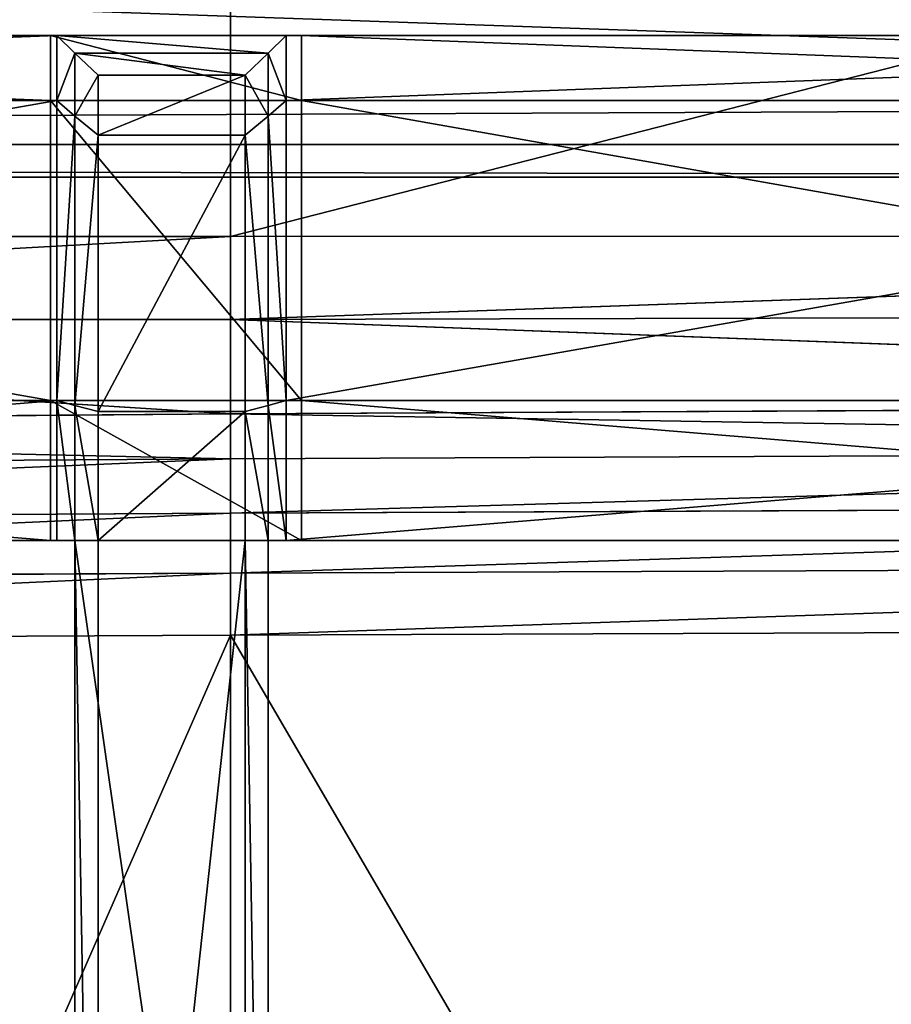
# Model space of a CAD drawing. Extents: x 0 to 31, y 0 to 21.2.
# Tile 564 of 574: x 25.3 to 26.8, y 18.6 to 20.2. Entities that reach past the tile are written whole.
import ezdxf

# ---------------------------------------------------------------- set-up
doc = ezdxf.new("R2010")
doc.units = 0
doc.header["$MEASUREMENT"] = 0
doc.layers.get('0').update_dxf_attribs({"color": 13, "linetype": 'CONTINUOUS'})
for name, color, linetype in [('CAST_IRON', 250, 'CONTINUOUS'), ('GALVANIZED_METAL', 252, 'CONTINUOUS'), ('GRATES', 250, 'CONTINUOUS')]:
    doc.layers.add(name, color=color, linetype=linetype)

# ---------------------------------------------------------------- blocks, each defined once
blk = doc.blocks.new('NGM5058UC_TRADECAD_DXF')
at = {"layer": 'CAST_IRON', "color": 0}
for p, q in [((10.1441, 9.25035, 0.58145), (10.1441, 10.56495, 0.58145)), ((10.1441, 9.25035, 0.58145), (10.1441, 10.56495, 0.58145)), ((14.2254, 9.25145, 0.58145), (10.1441, 9.25035, 0.58145)), ((14.2254, 9.25145, 0.58145), (10.1441, 9.10825, 0.45505)), ((14.2254, 9.25145, 0.58145), (10.1441, 9.25035, 0.58145)), ((14.2254, 9.25145, 0.58145), (10.1441, 9.10825, 0.45505)), ((7.5831, 9.25035, 0.58145), (10.1441, 9.25035, 0.58145)), ((7.5831, 9.25035, 0.58145), (10.1441, 9.25035, 0.58145)), ((10.1441, 9.25035, 0.58145), (10.1441, 9.10825, 0.45505)), ((10.1441, 9.25035, 0.58145), (10.1441, 9.10825, 0.45505)), ((14.0688, 9.11785, 0.45505), (10.1441, 9.10825, 0.45505)), ((14.0688, 9.11785, 0.45505), (10.1441, 9.10825, 0.45505)), ((10.1441, 9.10825, 0.45505), (7.5831, 9.10825, 0.45515)), ((7.5831, 9.10825, 0.45515), (10.1441, 8.94655, -0.00055)), ((10.1441, 9.10825, 0.45505), (7.5831, 9.10825, 0.45515)), ((7.5831, 9.10825, 0.45515), (10.1441, 8.94655, -0.00055)), ((10.1441, 9.10825, 0.45505), (13.9374, 8.96645, 0.00425)), ((10.1441, 8.94655, -0.00055), (10.1441, 9.10825, 0.45505)), ((10.1441, 9.10825, 0.45505), (13.9374, 8.96645, 0.00425)), ((10.1441, 8.94655, -0.00055), (10.1441, 9.10825, 0.45505)), ((10.1441, 8.94655, -0.00055), (13.9374, 8.96645, 0.00425)), ((10.1441, 8.94655, -0.00055), (13.9374, 8.96645, 0.00425)), ((7.5831, 8.92655, -0.00535), (10.1441, 8.94655, -0.00055)), ((7.5831, 8.92655, -0.00535), (10.1441, 8.94655, -0.00055)), ((10.1441, 8.94655, -0.00055), (10.1441, 8.86955, -0.07885)), ((10.1441, 8.94655, -0.00055), (10.1441, 8.86955, -0.07885)), ((13.8573, 8.88605, -0.07685), (10.1441, 8.86955, -0.07885)), ((13.8573, 8.88605, -0.07685), (10.1441, 8.86955, -0.07885)), ((10.1441, 8.86955, -0.07885), (7.5831, 8.85305, -0.08085)), ((10.1441, 8.86955, -0.07885), (7.5831, 8.85305, -0.08085)), ((10.1441, 8.86955, -0.07885), (10.1441, 8.77705, -0.13855)), ((10.1441, 8.86955, -0.07885), (10.1441, 8.77705, -0.13855)), ((13.7635, 8.79195, -0.13775), (10.1441, 8.77705, -0.13855)), ((13.7635, 8.79195, -0.13775), (10.1441, 8.77705, -0.13855)), ((10.1441, 8.77705, -0.13855), (7.5831, 8.76215, -0.13935)), ((10.1441, 8.77705, -0.13855), (7.5831, 8.76215, -0.13935)), ((10.1441, 8.77705, -0.13855), (10.1441, 8.67435, -0.17515)), ((10.1441, 8.77705, -0.13855), (10.1441, 8.67435, -0.17515)), ((10.1441, 8.67435, -0.17515), (13.6603, 8.68845, -0.17495)), ((10.1441, 8.67435, -0.17515), (13.6603, 8.68845, -0.17495)), ((10.1441, 8.67435, -0.17515), (7.5831, 8.66025, -0.17545)), ((10.1441, 8.67435, -0.17515), (7.5831, 8.66025, -0.17545)), ((10.1441, 8.56815, -0.18725), (10.1441, 8.67435, -0.17515)), ((10.1441, 8.56815, -0.18725), (10.1441, 8.67435, -0.17515)), ((10.1441, 8.56815, -0.18725), (13.553, 8.58075, -0.18725)), ((10.1441, 8.56815, -0.18725), (13.553, 8.58075, -0.18725)), ((7.5831, 8.55555, -0.18725), (10.1441, 8.56815, -0.18725)), ((7.5831, 8.55555, -0.18725), (10.1441, 8.56815, -0.18725)), ((10.1441, 8.56815, -0.18725), (10.144, 2.72625, -0.18725)), ((10.1441, 8.56815, -0.18725), (10.144, 2.72625, -0.18725))]:
    blk.add_line(p, q, dxfattribs=at)
at = {"layer": 'GALVANIZED_METAL', "color": 0}
for p, q in [((14.414, 9.47795, 0.40495), (-15.3507, 10.51755, 0.40495)), ((14.414, 9.47795, 0.40495), (-15.3507, 10.51755, 0.40495)), ((14.216, 9.40775, -1.89865), (-14.2165, 9.40775, -1.89865)), ((14.216, 9.40775, -1.89865), (-14.2165, 9.40775, -1.89865)), ((14.1302, 9.35165, 0.40495), (-14.1307, 9.35165, 0.40495)), ((14.1302, 9.35165, 0.40495), (-14.1307, 9.35165, 0.40495))]:
    blk.add_line(p, q, dxfattribs=at)
at = {"layer": 'GRATES', "color": 0}
for p, q in [((6.9049, 9.59445, 0.70725), (9.8363, 9.59445, 0.70725)), ((6.9049, 9.59445, 0.70725), (9.8363, 9.59445, 0.70725)), ((9.847, 9.59445, 0.98805), (6.9073, 9.59445, 0.98805)), ((9.847, 9.59445, 0.98805), (6.9073, 9.59445, 0.98805)), ((10.2657, 9.59445, 0.70725), (9.8363, 9.59445, 0.70725)), ((9.8363, 9.59445, 0.70725), (9.8363, 9.48275, 0.70725)), ((9.847, 9.59445, 0.98805), (9.8363, 9.59445, 0.70725)), ((10.2657, 9.59445, 0.70725), (9.8363, 9.59445, 0.70725)), ((9.847, 9.59445, 0.98805), (9.8363, 9.59445, 0.70725)), ((9.8363, 9.59445, 0.70725), (9.8363, 9.48275, 0.70725)), ((10.2399, 9.59445, 0.98805), (9.847, 9.59445, 0.98805)), ((9.847, 9.59445, 0.98805), (9.847, 9.48275, 0.98805)), ((9.8781, 9.56415, 1.46245), (9.847, 9.59445, 0.98805)), ((10.2399, 9.59445, 0.98805), (9.847, 9.59445, 0.98805)), ((9.847, 9.59445, 0.98805), (9.847, 9.48275, 0.98805)), ((9.8781, 9.56415, 1.46245), (9.847, 9.59445, 0.98805)), ((10.2087, 9.56415, 1.46245), (10.2399, 9.59445, 0.98805)), ((10.2087, 9.56415, 1.46245), (10.2399, 9.59445, 0.98805)), ((10.2657, 9.59445, 0.70725), (10.2399, 9.59445, 0.98805)), ((13.167, 9.59445, 0.98805), (10.2399, 9.59445, 0.98805)), ((10.2657, 9.59445, 0.70725), (10.2399, 9.59445, 0.98805)), ((10.2399, 9.59445, 0.98805), (10.2399, 9.48275, 0.98805)), ((10.2399, 9.59445, 0.98805), (10.2399, 9.48275, 0.98805)), ((13.167, 9.59445, 0.98805), (10.2399, 9.59445, 0.98805)), ((10.2657, 9.48275, 0.70725), (10.2657, 9.59445, 0.70725)), ((10.2657, 9.59445, 0.70725), (13.1711, 9.59445, 0.70725)), ((10.2657, 9.59445, 0.70725), (13.1711, 9.59445, 0.70725)), ((10.2657, 9.48275, 0.70725), (10.2657, 9.59445, 0.70725)), ((9.8781, 9.45635, 1.46245), (9.8781, 9.56415, 1.46245)), ((9.8781, 9.56415, 1.46245), (9.9177, 9.52635, 1.85155)), ((9.8781, 9.56415, 1.46245), (9.9177, 9.52635, 1.85155)), ((9.8781, 9.56415, 1.46245), (10.2087, 9.56415, 1.46245)), ((9.8781, 9.56415, 1.46245), (10.2087, 9.56415, 1.46245)), ((9.8781, 9.45635, 1.46245), (9.8781, 9.56415, 1.46245)), ((10.2087, 9.56415, 1.46245), (10.1692, 9.52635, 1.85155)), ((10.2087, 9.56415, 1.46245), (10.1692, 9.52635, 1.85155)), ((10.2087, 9.45635, 1.46245), (10.2087, 9.56415, 1.46245)), ((10.2087, 9.45635, 1.46245), (10.2087, 9.56415, 1.46245)), ((9.9177, 9.52635, 1.85155), (9.9177, 9.42345, 1.85155)), ((10.1692, 9.52635, 1.85155), (9.9177, 9.52635, 1.85155)), ((9.9177, 9.52635, 1.85155), (9.9177, 9.42345, 1.85155)), ((10.1692, 9.52635, 1.85155), (9.9177, 9.52635, 1.85155)), ((10.1692, 9.42345, 1.85155), (10.1692, 9.52635, 1.85155)), ((10.1692, 9.42345, 1.85155), (10.1692, 9.52635, 1.85155)), ((9.8363, 9.48275, 0.70725), (6.9049, 9.48275, 0.70725)), ((9.8363, 9.48275, 0.70725), (6.9049, 9.48275, 0.70725)), ((9.847, 9.48275, 0.98805), (6.9073, 9.48275, 0.98805)), ((9.847, 9.48275, 0.98805), (6.9073, 9.48275, 0.98805)), ((9.8363, 9.48275, 0.70725), (10.2657, 9.48275, 0.70725)), ((9.8363, 9.48275, 0.70725), (10.2657, 9.48275, 0.70725)), ((9.8363, 9.48275, 0.70725), (9.8363, 8.96965, 0.70725)), ((9.8363, 9.48275, 0.70725), (9.8363, 8.96965, 0.70725)), ((9.847, 8.96965, 0.98805), (9.847, 9.48275, 0.98805)), ((9.847, 9.48275, 0.98805), (9.8781, 9.45635, 1.46245)), ((9.847, 9.48275, 0.98805), (9.8781, 9.45635, 1.46245)), ((9.847, 8.96965, 0.98805), (9.847, 9.48275, 0.98805)), ((10.2399, 9.48275, 0.98805), (10.2087, 9.45635, 1.46245)), ((10.2399, 9.48275, 0.98805), (10.2087, 9.45635, 1.46245)), ((10.2399, 9.48275, 0.98805), (10.2399, 8.96965, 0.98805)), ((10.2399, 9.48275, 0.98805), (10.2399, 8.96965, 0.98805)), ((10.2399, 9.48275, 0.98805), (13.167, 9.48275, 0.98805)), ((10.2399, 9.48275, 0.98805), (13.167, 9.48275, 0.98805)), ((10.2657, 9.48275, 0.70725), (13.1711, 9.48275, 0.70725)), ((10.2657, 8.96965, 0.70725), (10.2657, 9.48275, 0.70725)), ((10.2657, 9.48275, 0.70725), (13.1711, 9.48275, 0.70725)), ((10.2657, 8.96965, 0.70725), (10.2657, 9.48275, 0.70725)), ((9.9177, 9.42345, 1.85155), (9.8781, 9.45635, 1.46245)), ((9.8781, 9.45635, 1.46245), (9.8781, 8.96125, 1.46245)), ((9.8781, 9.45635, 1.46245), (9.8781, 8.96125, 1.46245)), ((9.9177, 9.42345, 1.85155), (9.8781, 9.45635, 1.46245)), ((10.1692, 9.42345, 1.85155), (10.2087, 9.45635, 1.46245)), ((10.1692, 9.42345, 1.85155), (10.2087, 9.45635, 1.46245)), ((10.2087, 9.45635, 1.46245), (10.2087, 8.96125, 1.46245)), ((10.2087, 9.45635, 1.46245), (10.2087, 8.96125, 1.46245)), ((9.9177, 8.95075, 1.85155), (9.9177, 9.42345, 1.85155)), ((9.9177, 9.42345, 1.85155), (10.1692, 9.42345, 1.85155)), ((9.9177, 9.42345, 1.85155), (10.1692, 9.42345, 1.85155)), ((9.9177, 8.95075, 1.85155), (9.9177, 9.42345, 1.85155)), ((10.1692, 8.95075, 1.85155), (10.1692, 9.42345, 1.85155)), ((10.1692, 8.95075, 1.85155), (10.1692, 9.42345, 1.85155)), ((9.8363, 8.96965, 0.70725), (6.9049, 8.96965, 0.70725)), ((9.8363, 8.96965, 0.70725), (6.9049, 8.96965, 0.70725)), ((6.9073, 8.96965, 0.98805), (9.847, 8.96965, 0.98805)), ((6.9073, 8.96965, 0.98805), (9.847, 8.96965, 0.98805)), ((9.8363, 8.72995, 0.70725), (9.8363, 8.96965, 0.70725)), ((10.2657, 8.96965, 0.70725), (9.8363, 8.96965, 0.70725)), ((9.8363, 8.72995, 0.70725), (9.8363, 8.96965, 0.70725)), ((10.2657, 8.96965, 0.70725), (9.8363, 8.96965, 0.70725)), ((9.847, 8.96965, 0.98805), (9.8781, 8.96125, 1.46245)), ((9.847, 8.72995, 0.98805), (9.847, 8.96965, 0.98805)), ((9.847, 8.96965, 0.98805), (9.8781, 8.96125, 1.46245)), ((9.847, 8.72995, 0.98805), (9.847, 8.96965, 0.98805)), ((10.2087, 8.96125, 1.46245), (10.2399, 8.96965, 0.98805)), ((10.2087, 8.96125, 1.46245), (10.2399, 8.96965, 0.98805)), ((10.2399, 8.72995, 0.98805), (10.2399, 8.96965, 0.98805)), ((10.2399, 8.96965, 0.98805), (13.167, 8.96965, 0.98805)), ((10.2399, 8.72995, 0.98805), (10.2399, 8.96965, 0.98805)), ((10.2399, 8.96965, 0.98805), (13.167, 8.96965, 0.98805)), ((10.2657, 8.72995, 0.70725), (10.2657, 8.96965, 0.70725)), ((10.2657, 8.96965, 0.70725), (13.1711, 8.96965, 0.70725)), ((10.2657, 8.96965, 0.70725), (13.1711, 8.96965, 0.70725)), ((10.2657, 8.72995, 0.70725), (10.2657, 8.96965, 0.70725)), ((9.8781, 8.96125, 1.46245), (9.8781, 8.72995, 1.46245)), ((9.8781, 8.96125, 1.46245), (9.9177, 8.95075, 1.85155)), ((9.8781, 8.96125, 1.46245), (9.8781, 8.72995, 1.46245)), ((9.8781, 8.96125, 1.46245), (9.9177, 8.95075, 1.85155)), ((9.9177, 8.72995, 1.85155), (9.9177, 8.95075, 1.85155)), ((9.9177, 8.95075, 1.85155), (10.1692, 8.95075, 1.85155)), ((9.9177, 8.95075, 1.85155), (10.1692, 8.95075, 1.85155)), ((9.9177, 8.72995, 1.85155), (9.9177, 8.95075, 1.85155)), ((10.1692, 8.95075, 1.85155), (10.2087, 8.96125, 1.46245)), ((10.1692, 8.95075, 1.85155), (10.2087, 8.96125, 1.46245)), ((10.1692, 8.95075, 1.85155), (10.1692, 8.72995, 1.85155)), ((10.1692, 8.95075, 1.85155), (10.1692, 8.72995, 1.85155)), ((10.2087, 8.96125, 1.46245), (10.2087, 8.72995, 1.46245)), ((10.2087, 8.96125, 1.46245), (10.2087, 8.72995, 1.46245)), ((9.8363, 8.72995, 0.70725), (6.9049, 8.72995, 0.70725)), ((9.8363, 8.72995, 0.70725), (6.9049, 8.72995, 0.70725)), ((6.9073, 8.72995, 0.98805), (9.847, 8.72995, 0.98805)), ((6.9073, 8.72995, 0.98805), (9.847, 8.72995, 0.98805)), ((9.847, 8.72995, 0.98805), (9.8363, 8.72995, 0.70725)), ((10.2657, 8.72995, 0.70725), (9.8363, 8.72995, 0.70725)), ((9.847, 8.72995, 0.98805), (9.8363, 8.72995, 0.70725)), ((10.2657, 8.72995, 0.70725), (9.8363, 8.72995, 0.70725)), ((9.847, 8.72995, 0.98805), (10.2399, 8.72995, 0.98805)), ((9.847, 8.72995, 0.98805), (10.2399, 8.72995, 0.98805)), ((9.847, 8.72995, 0.98805), (9.8781, 8.72995, 1.46245)), ((9.847, 8.72995, 0.98805), (9.8781, 8.72995, 1.46245)), ((9.8781, 8.72995, 1.46245), (10.2087, 8.72995, 1.46245)), ((9.8781, 8.72995, 1.46245), (9.9177, 8.72995, 1.85155)), ((9.8781, 6.42475, 1.46245), (9.8781, 8.72995, 1.46245)), ((9.8781, 8.72995, 1.46245), (10.2087, 8.72995, 1.46245)), ((9.8781, 6.42475, 1.46245), (9.8781, 8.72995, 1.46245)), ((9.8781, 8.72995, 1.46245), (9.9177, 8.72995, 1.85155)), ((10.1692, 8.72995, 1.85155), (9.9177, 8.72995, 1.85155)), ((9.9177, 8.72995, 1.85155), (9.9177, 6.42475, 1.85155)), ((9.9177, 8.72995, 1.85155), (9.9177, 6.42475, 1.85155)), ((10.1692, 8.72995, 1.85155), (9.9177, 8.72995, 1.85155)), ((10.2087, 8.72995, 1.46245), (10.1692, 8.72995, 1.85155)), ((10.2087, 8.72995, 1.46245), (10.1692, 8.72995, 1.85155)), ((10.1692, 6.42475, 1.85155), (10.1692, 8.72995, 1.85155)), ((10.1692, 6.42475, 1.85155), (10.1692, 8.72995, 1.85155)), ((10.2087, 8.72995, 1.46245), (10.2399, 8.72995, 0.98805)), ((10.2087, 6.42475, 1.46245), (10.2087, 8.72995, 1.46245)), ((10.2087, 6.42475, 1.46245), (10.2087, 8.72995, 1.46245)), ((10.2087, 8.72995, 1.46245), (10.2399, 8.72995, 0.98805)), ((10.2399, 8.72995, 0.98805), (13.167, 8.72995, 0.98805)), ((10.2657, 8.72995, 0.70725), (10.2399, 8.72995, 0.98805)), ((10.2399, 8.72995, 0.98805), (13.167, 8.72995, 0.98805)), ((10.2657, 8.72995, 0.70725), (10.2399, 8.72995, 0.98805)), ((13.1711, 8.72995, 0.70725), (10.2657, 8.72995, 0.70725)), ((13.1711, 8.72995, 0.70725), (10.2657, 8.72995, 0.70725))]:
    blk.add_line(p, q, dxfattribs=at)
at = {"layer": 'CAST_IRON', "color": 0}
mesh = blk.add_polyface(dxfattribs=at)
corners = [(10.1441, 10.56495, 0.58145), (7.5831, 9.25035, 0.58145), (7.5831, 10.56495, 0.58145), (10.1441, 9.25035, 0.58145)]
mesh.append_faces([[corners[k] for k in face] for face in [(0, 1, 2), (1, 0, 3)]], dxfattribs={"vtx0": -1, "color": 0})
mesh = blk.add_polyface(dxfattribs=at)
corners = [(15.2589, 10.55955, 0.58145), (10.1441, 9.25035, 0.58145), (10.1441, 10.56495, 0.58145), (14.2254, 9.25145, 0.58145)]
mesh.append_faces([[corners[k] for k in face] for face in [(0, 1, 2), (1, 0, 3)]], dxfattribs={"vtx0": -1, "color": 0})
mesh = blk.add_polyface(dxfattribs=at)
corners = [(14.2254, 9.25145, 0.58145), (10.1441, 9.10825, 0.45505), (10.1441, 9.25035, 0.58145)]
mesh.append_faces([[corners[k] for k in face] for face in [(0, 1, 2)]], dxfattribs={"color": 0})
mesh = blk.add_polyface(dxfattribs=at)
corners = [(14.2254, 9.25145, 0.58145), (14.0688, 9.11785, 0.45505), (10.1441, 9.10825, 0.45505)]
mesh.append_faces([[corners[k] for k in face] for face in [(0, 1, 2)]], dxfattribs={"color": 0})
mesh = blk.add_polyface(dxfattribs=at)
corners = [(10.1441, 9.25035, 0.58145), (7.5831, 9.10825, 0.45515), (7.5831, 9.25035, 0.58145), (10.1441, 9.10825, 0.45505)]
mesh.append_faces([[corners[k] for k in face] for face in [(0, 1, 2), (1, 0, 3)]], dxfattribs={"vtx0": -1, "color": 0})
mesh = blk.add_polyface(dxfattribs=at)
corners = [(14.0688, 9.11785, 0.45505), (13.9374, 8.96645, 0.00425), (10.1441, 9.10825, 0.45505)]
mesh.append_faces([[corners[k] for k in face] for face in [(0, 1, 2)]], dxfattribs={"color": 0})
mesh = blk.add_polyface(dxfattribs=at)
corners = [(7.5831, 9.10825, 0.45515), (10.1441, 8.94655, -0.00055), (7.5831, 8.92655, -0.00535)]
mesh.append_faces([[corners[k] for k in face] for face in [(0, 1, 2)]], dxfattribs={"color": 0})
mesh = blk.add_polyface(dxfattribs=at)
corners = [(7.5831, 9.10825, 0.45515), (10.1441, 9.10825, 0.45505), (10.1441, 8.94655, -0.00055)]
mesh.append_faces([[corners[k] for k in face] for face in [(0, 1, 2)]], dxfattribs={"color": 0})
mesh = blk.add_polyface(dxfattribs=at)
corners = [(10.1441, 9.10825, 0.45505), (13.9374, 8.96645, 0.00425), (10.1441, 8.94655, -0.00055)]
mesh.append_faces([[corners[k] for k in face] for face in [(0, 1, 2)]], dxfattribs={"color": 0})
mesh = blk.add_polyface(dxfattribs=at)
corners = [(13.9374, 8.96645, 0.00425), (13.8573, 8.88605, -0.07685), (10.1441, 8.94655, -0.00055)]
mesh.append_faces([[corners[k] for k in face] for face in [(0, 1, 2)]], dxfattribs={"color": 0})
mesh = blk.add_polyface(dxfattribs=at)
corners = [(10.1441, 8.94655, -0.00055), (10.1441, 8.86955, -0.07885), (7.5831, 8.92655, -0.00535)]
mesh.append_faces([[corners[k] for k in face] for face in [(0, 1, 2)]], dxfattribs={"color": 0})
mesh = blk.add_polyface(dxfattribs=at)
corners = [(10.1441, 8.94655, -0.00055), (13.8573, 8.88605, -0.07685), (10.1441, 8.86955, -0.07885)]
mesh.append_faces([[corners[k] for k in face] for face in [(0, 1, 2)]], dxfattribs={"color": 0})
mesh = blk.add_polyface(dxfattribs=at)
corners = [(7.5831, 8.92655, -0.00535), (10.1441, 8.86955, -0.07885), (7.5831, 8.85305, -0.08085)]
mesh.append_faces([[corners[k] for k in face] for face in [(0, 1, 2)]], dxfattribs={"color": 0})
mesh = blk.add_polyface(dxfattribs=at)
corners = [(13.8573, 8.88605, -0.07685), (10.1441, 8.77705, -0.13855), (10.1441, 8.86955, -0.07885)]
mesh.append_faces([[corners[k] for k in face] for face in [(0, 1, 2)]], dxfattribs={"color": 0})
mesh = blk.add_polyface(dxfattribs=at)
corners = [(13.8573, 8.88605, -0.07685), (13.7635, 8.79195, -0.13775), (10.1441, 8.77705, -0.13855)]
mesh.append_faces([[corners[k] for k in face] for face in [(0, 1, 2)]], dxfattribs={"color": 0})
mesh = blk.add_polyface(dxfattribs=at)
corners = [(10.1441, 8.86955, -0.07885), (7.5831, 8.76215, -0.13935), (7.5831, 8.85305, -0.08085)]
mesh.append_faces([[corners[k] for k in face] for face in [(0, 1, 2)]], dxfattribs={"color": 0})
mesh = blk.add_polyface(dxfattribs=at)
corners = [(10.1441, 8.77705, -0.13855), (7.5831, 8.76215, -0.13935), (10.1441, 8.86955, -0.07885)]
mesh.append_faces([[corners[k] for k in face] for face in [(0, 1, 2)]], dxfattribs={"color": 0})
mesh = blk.add_polyface(dxfattribs=at)
corners = [(13.7635, 8.79195, -0.13775), (10.1441, 8.67435, -0.17515), (10.1441, 8.77705, -0.13855)]
mesh.append_faces([[corners[k] for k in face] for face in [(0, 1, 2)]], dxfattribs={"color": 0})
mesh = blk.add_polyface(dxfattribs=at)
corners = [(13.7635, 8.79195, -0.13775), (13.6603, 8.68845, -0.17495), (10.1441, 8.67435, -0.17515)]
mesh.append_faces([[corners[k] for k in face] for face in [(0, 1, 2)]], dxfattribs={"color": 0})
mesh = blk.add_polyface(dxfattribs=at)
corners = [(10.1441, 8.77705, -0.13855), (7.5831, 8.66025, -0.17545), (7.5831, 8.76215, -0.13935)]
mesh.append_faces([[corners[k] for k in face] for face in [(0, 1, 2)]], dxfattribs={"color": 0})
mesh = blk.add_polyface(dxfattribs=at)
corners = [(10.1441, 8.67435, -0.17515), (7.5831, 8.66025, -0.17545), (10.1441, 8.77705, -0.13855)]
mesh.append_faces([[corners[k] for k in face] for face in [(0, 1, 2)]], dxfattribs={"color": 0})
mesh = blk.add_polyface(dxfattribs=at)
corners = [(13.6603, 8.68845, -0.17495), (10.1441, 8.56815, -0.18725), (10.1441, 8.67435, -0.17515), (13.553, 8.58075, -0.18725)]
mesh.append_faces([[corners[k] for k in face] for face in [(0, 1, 2), (1, 0, 3)]], dxfattribs={"vtx0": -1, "color": 0})
mesh = blk.add_polyface(dxfattribs=at)
corners = [(10.1441, 8.67435, -0.17515), (7.5831, 8.55555, -0.18725), (7.5831, 8.66025, -0.17545)]
mesh.append_faces([[corners[k] for k in face] for face in [(0, 1, 2)]], dxfattribs={"color": 0})
mesh = blk.add_polyface(dxfattribs=at)
corners = [(10.1441, 8.56815, -0.18725), (7.5831, 8.55555, -0.18725), (10.1441, 8.67435, -0.17515)]
mesh.append_faces([[corners[k] for k in face] for face in [(0, 1, 2)]], dxfattribs={"color": 0})
mesh = blk.add_polyface(dxfattribs=at)
corners = [(10.1441, 8.56815, -0.18725), (13.553, 2.72605, -0.18725), (10.144, 2.72625, -0.18725), (13.553, 8.58075, -0.18725)]
mesh.append_faces([[corners[k] for k in face] for face in [(0, 1, 2), (1, 0, 3)]], dxfattribs={"vtx0": -1, "color": 0})
mesh = blk.add_polyface(dxfattribs=at)
corners = [(10.1441, 8.56815, -0.18725), (7.5831, 2.72605, -0.18725), (7.5831, 8.55555, -0.18725), (10.144, 2.72625, -0.18725)]
mesh.append_faces([[corners[k] for k in face] for face in [(0, 1, 2), (1, 0, 3)]], dxfattribs={"vtx0": -1, "color": 0})
at = {"layer": 'GALVANIZED_METAL', "color": 0}
mesh = blk.add_polyface(dxfattribs=at)
corners = [(-14.1307, 9.35165, 0.40495), (14.414, 9.47795, 0.40495), (-15.3507, 10.51755, 0.40495), (14.1302, 9.35165, 0.40495)]
mesh.append_faces([[corners[k] for k in face] for face in [(0, 1, 2), (1, 0, 3)]], dxfattribs={"vtx0": -1, "color": 0})
mesh = blk.add_polyface(dxfattribs=at)
corners = [(15.3501, 10.51755, 0.40495), (-15.3507, 10.51755, 0.40495), (14.414, 9.47795, 0.40495)]
mesh.append_faces([[corners[k] for k in face] for face in [(0, 1, 2)]], dxfattribs={"color": 0})
mesh = blk.add_polyface(dxfattribs=at)
corners = [(-14.2165, -9.41305, -1.89865), (14.216, 9.40775, -1.89865), (-14.3866, -9.24295, -1.89865), (14.386, 9.23775, -1.89865)]
mesh.append_faces([[corners[k] for k in face] for face in [(0, 1, 2), (1, 0, 3)]], dxfattribs={"vtx0": -1, "color": 0})
mesh = blk.add_polyface(dxfattribs=at)
corners = [(14.216, 9.40775, -1.89865), (-14.2165, 9.40775, -1.89865), (-14.3866, -9.24295, -1.89865)]
mesh.append_faces([[corners[k] for k in face] for face in [(0, 1, 2)]], dxfattribs={"color": 0})
mesh = blk.add_polyface(dxfattribs=at)
corners = [(14.1302, 9.35165, 0.40495), (-14.2165, 9.40775, -1.89865), (14.216, 9.40775, -1.89865), (-14.1307, 9.35165, 0.40495)]
mesh.append_faces([[corners[k] for k in face] for face in [(0, 1, 2), (1, 0, 3)]], dxfattribs={"vtx0": -1, "color": 0})
mesh = blk.add_polyface(dxfattribs=at)
corners = [(14.386, 9.23775, -1.89865), (-14.2165, -9.41305, -1.89865), (14.2159, -9.41295, -1.89865)]
mesh.append_faces([[corners[k] for k in face] for face in [(0, 1, 2)]], dxfattribs={"color": 0})
at = {"layer": 'GRATES', "color": 0}
mesh = blk.add_polyface(dxfattribs=at)
corners = [(9.847, 9.59445, 0.98805), (6.9049, 9.59445, 0.70725), (9.8363, 9.59445, 0.70725), (6.9073, 9.59445, 0.98805)]
mesh.append_faces([[corners[k] for k in face] for face in [(0, 1, 2), (1, 0, 3)]], dxfattribs={"vtx0": -1, "color": 0})
mesh = blk.add_polyface(dxfattribs=at)
corners = [(9.8363, 9.48275, 0.70725), (6.9049, 9.59445, 0.70725), (6.9049, 9.48275, 0.70725), (9.8363, 9.59445, 0.70725)]
mesh.append_faces([[corners[k] for k in face] for face in [(0, 1, 2), (1, 0, 3)]], dxfattribs={"vtx0": -1, "color": 0})
mesh = blk.add_polyface(dxfattribs=at)
corners = [(9.847, 9.59445, 0.98805), (6.9073, 9.48275, 0.98805), (6.9073, 9.59445, 0.98805), (9.847, 9.48275, 0.98805)]
mesh.append_faces([[corners[k] for k in face] for face in [(0, 1, 2), (1, 0, 3)]], dxfattribs={"vtx0": -1, "color": 0})
mesh = blk.add_polyface(dxfattribs=at)
corners = [(10.2657, 9.48275, 0.70725), (9.8363, 9.59445, 0.70725), (9.8363, 9.48275, 0.70725), (10.2657, 9.59445, 0.70725)]
mesh.append_faces([[corners[k] for k in face] for face in [(0, 1, 2), (1, 0, 3)]], dxfattribs={"vtx0": -1, "color": 0})
mesh = blk.add_polyface(dxfattribs=at)
corners = [(10.2399, 9.59445, 0.98805), (9.8363, 9.59445, 0.70725), (10.2657, 9.59445, 0.70725), (9.847, 9.59445, 0.98805)]
mesh.append_faces([[corners[k] for k in face] for face in [(0, 1, 2), (1, 0, 3)]], dxfattribs={"vtx0": -1, "color": 0})
mesh = blk.add_polyface(dxfattribs=at)
corners = [(10.2087, 9.56415, 1.46245), (9.847, 9.59445, 0.98805), (10.2399, 9.59445, 0.98805), (9.8781, 9.56415, 1.46245)]
mesh.append_faces([[corners[k] for k in face] for face in [(0, 1, 2), (1, 0, 3)]], dxfattribs={"vtx0": -1, "color": 0})
mesh = blk.add_polyface(dxfattribs=at)
corners = [(9.847, 9.48275, 0.98805), (9.8781, 9.56415, 1.46245), (9.8781, 9.45635, 1.46245), (9.847, 9.59445, 0.98805)]
mesh.append_faces([[corners[k] for k in face] for face in [(0, 1, 2), (1, 0, 3)]], dxfattribs={"vtx0": -1, "color": 0})
mesh = blk.add_polyface(dxfattribs=at)
corners = [(10.2087, 9.56415, 1.46245), (10.2399, 9.48275, 0.98805), (10.2087, 9.45635, 1.46245), (10.2399, 9.59445, 0.98805)]
mesh.append_faces([[corners[k] for k in face] for face in [(0, 1, 2), (1, 0, 3)]], dxfattribs={"vtx0": -1, "color": 0})
mesh = blk.add_polyface(dxfattribs=at)
corners = [(13.167, 9.59445, 0.98805), (10.2657, 9.59445, 0.70725), (13.1711, 9.59445, 0.70725), (10.2399, 9.59445, 0.98805)]
mesh.append_faces([[corners[k] for k in face] for face in [(0, 1, 2), (1, 0, 3)]], dxfattribs={"vtx0": -1, "color": 0})
mesh = blk.add_polyface(dxfattribs=at)
corners = [(13.167, 9.59445, 0.98805), (10.2399, 9.48275, 0.98805), (10.2399, 9.59445, 0.98805), (13.167, 9.48275, 0.98805)]
mesh.append_faces([[corners[k] for k in face] for face in [(0, 1, 2), (1, 0, 3)]], dxfattribs={"vtx0": -1, "color": 0})
mesh = blk.add_polyface(dxfattribs=at)
corners = [(13.1711, 9.48275, 0.70725), (10.2657, 9.59445, 0.70725), (10.2657, 9.48275, 0.70725), (13.1711, 9.59445, 0.70725)]
mesh.append_faces([[corners[k] for k in face] for face in [(0, 1, 2), (1, 0, 3)]], dxfattribs={"vtx0": -1, "color": 0})
mesh = blk.add_polyface(dxfattribs=at)
corners = [(9.8781, 9.45635, 1.46245), (9.9177, 9.52635, 1.85155), (9.9177, 9.42345, 1.85155), (9.8781, 9.56415, 1.46245)]
mesh.append_faces([[corners[k] for k in face] for face in [(0, 1, 2), (1, 0, 3)]], dxfattribs={"vtx0": -1, "color": 0})
mesh = blk.add_polyface(dxfattribs=at)
corners = [(10.1692, 9.52635, 1.85155), (9.8781, 9.56415, 1.46245), (10.2087, 9.56415, 1.46245), (9.9177, 9.52635, 1.85155)]
mesh.append_faces([[corners[k] for k in face] for face in [(0, 1, 2), (1, 0, 3)]], dxfattribs={"vtx0": -1, "color": 0})
mesh = blk.add_polyface(dxfattribs=at)
corners = [(10.1692, 9.52635, 1.85155), (10.2087, 9.45635, 1.46245), (10.1692, 9.42345, 1.85155), (10.2087, 9.56415, 1.46245)]
mesh.append_faces([[corners[k] for k in face] for face in [(0, 1, 2), (1, 0, 3)]], dxfattribs={"vtx0": -1, "color": 0})
mesh = blk.add_polyface(dxfattribs=at)
corners = [(10.1692, 9.52635, 1.85155), (9.9177, 9.42345, 1.85155), (9.9177, 9.52635, 1.85155), (10.1692, 9.42345, 1.85155)]
mesh.append_faces([[corners[k] for k in face] for face in [(0, 1, 2), (1, 0, 3)]], dxfattribs={"vtx0": -1, "color": 0})
mesh = blk.add_polyface(dxfattribs=at)
corners = [(9.8363, 8.96965, 0.70725), (6.9049, 9.48275, 0.70725), (6.9049, 8.96965, 0.70725), (9.8363, 9.48275, 0.70725)]
mesh.append_faces([[corners[k] for k in face] for face in [(0, 1, 2), (1, 0, 3)]], dxfattribs={"vtx0": -1, "color": 0})
mesh = blk.add_polyface(dxfattribs=at)
corners = [(9.847, 9.48275, 0.98805), (6.9073, 8.96965, 0.98805), (6.9073, 9.48275, 0.98805), (9.847, 8.96965, 0.98805)]
mesh.append_faces([[corners[k] for k in face] for face in [(0, 1, 2), (1, 0, 3)]], dxfattribs={"vtx0": -1, "color": 0})
mesh = blk.add_polyface(dxfattribs=at)
corners = [(10.2657, 8.96965, 0.70725), (9.8363, 9.48275, 0.70725), (9.8363, 8.96965, 0.70725), (10.2657, 9.48275, 0.70725)]
mesh.append_faces([[corners[k] for k in face] for face in [(0, 1, 2), (1, 0, 3)]], dxfattribs={"vtx0": -1, "color": 0})
mesh = blk.add_polyface(dxfattribs=at)
corners = [(9.847, 8.96965, 0.98805), (9.8781, 9.45635, 1.46245), (9.8781, 8.96125, 1.46245), (9.847, 9.48275, 0.98805)]
mesh.append_faces([[corners[k] for k in face] for face in [(0, 1, 2), (1, 0, 3)]], dxfattribs={"vtx0": -1, "color": 0})
mesh = blk.add_polyface(dxfattribs=at)
corners = [(10.2087, 9.45635, 1.46245), (10.2399, 8.96965, 0.98805), (10.2087, 8.96125, 1.46245), (10.2399, 9.48275, 0.98805)]
mesh.append_faces([[corners[k] for k in face] for face in [(0, 1, 2), (1, 0, 3)]], dxfattribs={"vtx0": -1, "color": 0})
mesh = blk.add_polyface(dxfattribs=at)
corners = [(13.167, 9.48275, 0.98805), (10.2399, 8.96965, 0.98805), (10.2399, 9.48275, 0.98805), (13.167, 8.96965, 0.98805)]
mesh.append_faces([[corners[k] for k in face] for face in [(0, 1, 2), (1, 0, 3)]], dxfattribs={"vtx0": -1, "color": 0})
mesh = blk.add_polyface(dxfattribs=at)
corners = [(13.1711, 8.96965, 0.70725), (10.2657, 9.48275, 0.70725), (10.2657, 8.96965, 0.70725), (13.1711, 9.48275, 0.70725)]
mesh.append_faces([[corners[k] for k in face] for face in [(0, 1, 2), (1, 0, 3)]], dxfattribs={"vtx0": -1, "color": 0})
mesh = blk.add_polyface(dxfattribs=at)
corners = [(9.8781, 8.96125, 1.46245), (9.9177, 9.42345, 1.85155), (9.9177, 8.95075, 1.85155), (9.8781, 9.45635, 1.46245)]
mesh.append_faces([[corners[k] for k in face] for face in [(0, 1, 2), (1, 0, 3)]], dxfattribs={"vtx0": -1, "color": 0})
mesh = blk.add_polyface(dxfattribs=at)
corners = [(10.1692, 9.42345, 1.85155), (10.2087, 8.96125, 1.46245), (10.1692, 8.95075, 1.85155), (10.2087, 9.45635, 1.46245)]
mesh.append_faces([[corners[k] for k in face] for face in [(0, 1, 2), (1, 0, 3)]], dxfattribs={"vtx0": -1, "color": 0})
mesh = blk.add_polyface(dxfattribs=at)
corners = [(10.1692, 9.42345, 1.85155), (9.9177, 8.95075, 1.85155), (9.9177, 9.42345, 1.85155), (10.1692, 8.95075, 1.85155)]
mesh.append_faces([[corners[k] for k in face] for face in [(0, 1, 2), (1, 0, 3)]], dxfattribs={"vtx0": -1, "color": 0})
mesh = blk.add_polyface(dxfattribs=at)
corners = [(9.8363, 8.72995, 0.70725), (6.9049, 8.96965, 0.70725), (6.9049, 8.72995, 0.70725), (9.8363, 8.96965, 0.70725)]
mesh.append_faces([[corners[k] for k in face] for face in [(0, 1, 2), (1, 0, 3)]], dxfattribs={"vtx0": -1, "color": 0})
mesh = blk.add_polyface(dxfattribs=at)
corners = [(9.847, 8.96965, 0.98805), (6.9073, 8.72995, 0.98805), (6.9073, 8.96965, 0.98805), (9.847, 8.72995, 0.98805)]
mesh.append_faces([[corners[k] for k in face] for face in [(0, 1, 2), (1, 0, 3)]], dxfattribs={"vtx0": -1, "color": 0})
mesh = blk.add_polyface(dxfattribs=at)
corners = [(10.2657, 8.72995, 0.70725), (9.8363, 8.96965, 0.70725), (9.8363, 8.72995, 0.70725), (10.2657, 8.96965, 0.70725)]
mesh.append_faces([[corners[k] for k in face] for face in [(0, 1, 2), (1, 0, 3)]], dxfattribs={"vtx0": -1, "color": 0})
mesh = blk.add_polyface(dxfattribs=at)
corners = [(9.847, 8.96965, 0.98805), (9.8781, 8.72995, 1.46245), (9.847, 8.72995, 0.98805), (9.8781, 8.96125, 1.46245)]
mesh.append_faces([[corners[k] for k in face] for face in [(0, 1, 2), (1, 0, 3)]], dxfattribs={"vtx0": -1, "color": 0})
mesh = blk.add_polyface(dxfattribs=at)
corners = [(10.2087, 8.96125, 1.46245), (10.2399, 8.72995, 0.98805), (10.2087, 8.72995, 1.46245), (10.2399, 8.96965, 0.98805)]
mesh.append_faces([[corners[k] for k in face] for face in [(0, 1, 2), (1, 0, 3)]], dxfattribs={"vtx0": -1, "color": 0})
mesh = blk.add_polyface(dxfattribs=at)
corners = [(13.167, 8.96965, 0.98805), (10.2399, 8.72995, 0.98805), (10.2399, 8.96965, 0.98805), (13.167, 8.72995, 0.98805)]
mesh.append_faces([[corners[k] for k in face] for face in [(0, 1, 2), (1, 0, 3)]], dxfattribs={"vtx0": -1, "color": 0})
mesh = blk.add_polyface(dxfattribs=at)
corners = [(13.1711, 8.72995, 0.70725), (10.2657, 8.96965, 0.70725), (10.2657, 8.72995, 0.70725), (13.1711, 8.96965, 0.70725)]
mesh.append_faces([[corners[k] for k in face] for face in [(0, 1, 2), (1, 0, 3)]], dxfattribs={"vtx0": -1, "color": 0})
mesh = blk.add_polyface(dxfattribs=at)
corners = [(9.8781, 8.96125, 1.46245), (9.9177, 8.72995, 1.85155), (9.8781, 8.72995, 1.46245), (9.9177, 8.95075, 1.85155)]
mesh.append_faces([[corners[k] for k in face] for face in [(0, 1, 2), (1, 0, 3)]], dxfattribs={"vtx0": -1, "color": 0})
mesh = blk.add_polyface(dxfattribs=at)
corners = [(10.1692, 8.95075, 1.85155), (9.9177, 8.72995, 1.85155), (9.9177, 8.95075, 1.85155), (10.1692, 8.72995, 1.85155)]
mesh.append_faces([[corners[k] for k in face] for face in [(0, 1, 2), (1, 0, 3)]], dxfattribs={"vtx0": -1, "color": 0})
mesh = blk.add_polyface(dxfattribs=at)
corners = [(10.1692, 8.95075, 1.85155), (10.2087, 8.72995, 1.46245), (10.1692, 8.72995, 1.85155), (10.2087, 8.96125, 1.46245)]
mesh.append_faces([[corners[k] for k in face] for face in [(0, 1, 2), (1, 0, 3)]], dxfattribs={"vtx0": -1, "color": 0})
mesh = blk.add_polyface(dxfattribs=at)
corners = [(6.9073, 8.72995, 0.98805), (9.8363, 8.72995, 0.70725), (6.9049, 8.72995, 0.70725), (9.847, 8.72995, 0.98805)]
mesh.append_faces([[corners[k] for k in face] for face in [(0, 1, 2), (1, 0, 3)]], dxfattribs={"vtx0": -1, "color": 0})
mesh = blk.add_polyface(dxfattribs=at)
corners = [(9.847, 8.72995, 0.98805), (10.2657, 8.72995, 0.70725), (9.8363, 8.72995, 0.70725), (10.2399, 8.72995, 0.98805)]
mesh.append_faces([[corners[k] for k in face] for face in [(0, 1, 2), (1, 0, 3)]], dxfattribs={"vtx0": -1, "color": 0})
mesh = blk.add_polyface(dxfattribs=at)
corners = [(9.8781, 8.72995, 1.46245), (10.2399, 8.72995, 0.98805), (9.847, 8.72995, 0.98805), (10.2087, 8.72995, 1.46245)]
mesh.append_faces([[corners[k] for k in face] for face in [(0, 1, 2), (1, 0, 3)]], dxfattribs={"vtx0": -1, "color": 0})
mesh = blk.add_polyface(dxfattribs=at)
corners = [(9.8781, 8.72995, 1.46245), (9.9177, 6.42475, 1.85155), (9.8781, 6.42475, 1.46245), (9.9177, 8.72995, 1.85155)]
mesh.append_faces([[corners[k] for k in face] for face in [(0, 1, 2), (1, 0, 3)]], dxfattribs={"vtx0": -1, "color": 0})
mesh = blk.add_polyface(dxfattribs=at)
corners = [(10.2087, 6.42475, 1.46245), (9.8781, 8.72995, 1.46245), (9.8781, 6.42475, 1.46245), (10.2087, 8.72995, 1.46245)]
mesh.append_faces([[corners[k] for k in face] for face in [(0, 1, 2), (1, 0, 3)]], dxfattribs={"vtx0": -1, "color": 0})
mesh = blk.add_polyface(dxfattribs=at)
corners = [(10.1692, 8.72995, 1.85155), (9.9177, 6.42475, 1.85155), (9.9177, 8.72995, 1.85155), (10.1692, 6.42475, 1.85155)]
mesh.append_faces([[corners[k] for k in face] for face in [(0, 1, 2), (1, 0, 3)]], dxfattribs={"vtx0": -1, "color": 0})
mesh = blk.add_polyface(dxfattribs=at)
corners = [(10.1692, 8.72995, 1.85155), (10.2087, 6.42475, 1.46245), (10.1692, 6.42475, 1.85155), (10.2087, 8.72995, 1.46245)]
mesh.append_faces([[corners[k] for k in face] for face in [(0, 1, 2), (1, 0, 3)]], dxfattribs={"vtx0": -1, "color": 0})
mesh = blk.add_polyface(dxfattribs=at)
corners = [(10.2399, 8.72995, 0.98805), (13.1711, 8.72995, 0.70725), (10.2657, 8.72995, 0.70725), (13.167, 8.72995, 0.98805)]
mesh.append_faces([[corners[k] for k in face] for face in [(0, 1, 2), (1, 0, 3)]], dxfattribs={"vtx0": -1, "color": 0})
blk = doc.blocks.new('NGM5058UC_TRADECAD_DWG')
at = {"color": 0}
blk.add_blockref('NGM5058UC_TRADECAD_DXF', (15.5194, 10.62185, 1.89865), dxfattribs=at)

msp = doc.modelspace()

# ---------------------------------------------------------------- block references
at = {"color": 0}
msp.add_blockref('NGM5058UC_TRADECAD_DWG', (0, 0), dxfattribs=at)

doc.saveas('drawing.dxf')
